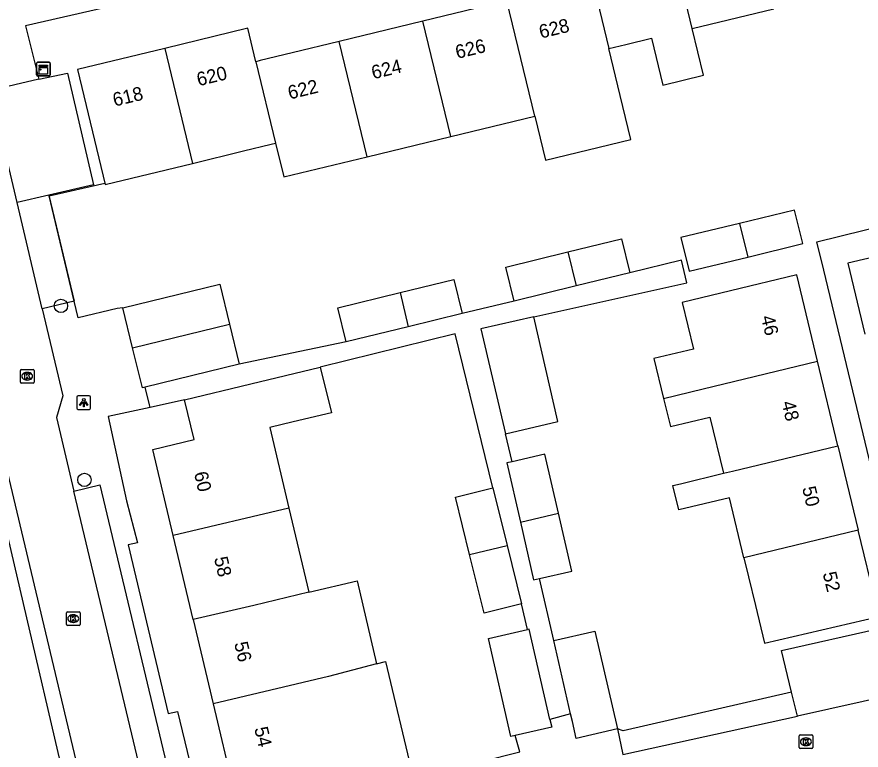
# Model space of a CAD drawing. Extents: x 157793 to 159380, y 380882 to 382313.
# Drawn here: x 158677.9 to 158739.8, y 381239.4 to 381293.1 of the extents above; entities that cross this region are included whole.
import ezdxf

# ---------------------------------------------------------------- set-up
doc = ezdxf.new("R2010")
doc.units = 0
for name, color, linetype in [('IMGEO_Boom', 7, 'Continuous'), ('IMGEO_Kast', 7, 'Continuous'), ('IMGEO_Kolk', 7, 'Continuous'), ('IMGEO_Lichtpunt', 7, 'Continuous'), ('IMGEO_Muur', 7, 'Continuous'), ('IMGEO_Pand', 7, 'Continuous'), ('IMGEO_Pand_nummerreeks', 7, 'Continuous'), ('IMGEO_Parkeervlak_open', 7, 'Continuous'), ('IMGEO_Rijbaan_lokaal_open', 7, 'Continuous'), ('IMGEO_Voetpad_open', 7, 'Continuous')]:
    doc.layers.add(name, color=color, linetype=linetype)

msp = doc.modelspace()

# ---------------------------------------------------------------- linework, layer by layer
at = {"layer": 'IMGEO_Boom'}
for centre in [(158681.152, 381271.934), (158682.868, 381259.192)]:
    msp.add_circle(centre, 0.489, dxfattribs=at)
at = {"layer": 'IMGEO_Kast'}
for p, q in [((158679.364, 381288.85), (158679.364, 381289.691)), ((158679.364, 381289.691), (158679.364, 381288.85)), ((158679.439, 381289.775), (158680.28, 381289.775)), ((158680.28, 381289.775), (158679.439, 381289.775)), ((158680.364, 381289.7), (158680.364, 381288.859)), ((158680.364, 381288.859), (158680.364, 381289.7)), ((158680.289, 381288.775), (158679.448, 381288.775)), ((158679.448, 381288.775), (158680.289, 381288.775))]:
    msp.add_line(p, q, dxfattribs=at)
for points in [[(158679.559, 381289.565), (158680.159, 381289.565), (158680.159, 381289.48), (158679.559, 381289.48), (158679.559, 381289.565)], [(158679.559, 381289.39), (158680.159, 381289.39), (158680.159, 381288.901), (158679.559, 381288.901), (158679.559, 381289.39)]]:
    msp.add_lwpolyline(points, dxfattribs=at)
msp.add_circle((158679.643, 381289.239), 0.0377, dxfattribs=at)
for centre, start, end in [((158679.442, 381289.697), 92.4484, 184.28452), ((158679.442, 381289.697), 92.4484, 184.28452), ((158680.286, 381289.697), 2.4484, 94.28452), ((158680.286, 381289.697), 2.4484, 94.28452), ((158679.442, 381288.853), 182.4484, 274.28452), ((158679.442, 381288.853), 182.4484, 274.28452), ((158680.286, 381288.853), 272.4484, 4.28452), ((158680.286, 381288.853), 272.4484, 4.28452)]:
    msp.add_arc(centre, 0.0779, start, end, dxfattribs=at)
at = {"layer": 'IMGEO_Kolk'}
for p, q in [((158678.175, 381266.353), (158678.175, 381267.205)), ((158678.25, 381267.279), (158679.102, 381267.279)), ((158678.663, 381267.059), (158678.688, 381267.059)), ((158679.176, 381267.205), (158679.176, 381266.353)), ((158679.102, 381266.279), (158678.25, 381266.279)), ((158678.686, 381266.499), (158678.661, 381266.499)), ((158681.552, 381248.602), (158681.552, 381249.454)), ((158681.627, 381249.528), (158682.479, 381249.528)), ((158682.553, 381249.454), (158682.553, 381248.602)), ((158682.063, 381248.748), (158682.038, 381248.748)), ((158682.04, 381249.308), (158682.065, 381249.308)), ((158682.479, 381248.528), (158681.627, 381248.528)), ((158735.235, 381239.581), (158735.235, 381240.433)), ((158735.31, 381240.507), (158736.162, 381240.507)), ((158735.723, 381240.287), (158735.748, 381240.287)), ((158736.236, 381240.433), (158736.236, 381239.581)), ((158736.162, 381239.507), (158735.31, 381239.507)), ((158735.746, 381239.727), (158735.721, 381239.727))]:
    msp.add_line(p, q, dxfattribs=at)
for points in [[(158678.175, 381266.353), (158678.175, 381267.205)], [(158678.25, 381267.279), (158679.102, 381267.279)], [(158678.496, 381266.979), (158678.619, 381266.979), (158678.619, 381266.828), (158678.749, 381266.979), (158678.913, 381266.979), (158678.767, 381266.828), (158678.92, 381266.579), (158678.768, 381266.579), (158678.683, 381266.743), (158678.619, 381266.676), (158678.619, 381266.579), (158678.496, 381266.579), (158678.496, 381266.979)], [(158679.176, 381267.205), (158679.176, 381266.353)], [(158679.102, 381266.279), (158678.25, 381266.279)], [(158681.552, 381248.602), (158681.552, 381249.454)], [(158681.627, 381249.528), (158682.479, 381249.528)], [(158682.553, 381249.454), (158682.553, 381248.602)], [(158681.873, 381249.228), (158681.996, 381249.228), (158681.996, 381249.077), (158682.126, 381249.228), (158682.29, 381249.228), (158682.144, 381249.077), (158682.297, 381248.828), (158682.145, 381248.828), (158682.06, 381248.992), (158681.996, 381248.925), (158681.996, 381248.828), (158681.873, 381248.828), (158681.873, 381249.228)], [(158682.479, 381248.528), (158681.627, 381248.528)], [(158735.235, 381239.581), (158735.235, 381240.433)], [(158735.31, 381240.507), (158736.162, 381240.507)], [(158735.556, 381240.207), (158735.679, 381240.207), (158735.679, 381240.056), (158735.809, 381240.207), (158735.973, 381240.207), (158735.827, 381240.056), (158735.98, 381239.807), (158735.828, 381239.807), (158735.743, 381239.971), (158735.679, 381239.904), (158735.679, 381239.807), (158735.556, 381239.807), (158735.556, 381240.207)], [(158736.236, 381240.433), (158736.236, 381239.581)], [(158736.162, 381239.507), (158735.31, 381239.507)]]:
    msp.add_lwpolyline(points, dxfattribs=at)
for centre, start, end in [((158678.252, 381267.203), 91.55205, 178.44795), ((158678.252, 381267.203), 91.55205, 178.44795), ((158679.1, 381267.203), 1.55205, 88.44795), ((158679.1, 381267.203), 1.55205, 88.44795), ((158678.252, 381266.355), 181.55205, 268.44795), ((158678.252, 381266.355), 181.55205, 268.44795), ((158679.1, 381266.355), 271.55205, 358.44795), ((158679.1, 381266.355), 271.55205, 358.44795), ((158681.629, 381249.452), 91.55205, 178.44795), ((158681.629, 381249.452), 91.55205, 178.44795), ((158682.477, 381249.452), 1.55205, 88.44795), ((158682.477, 381249.452), 1.55205, 88.44795), ((158681.629, 381248.604), 181.55205, 268.44795), ((158681.629, 381248.604), 181.55205, 268.44795), ((158682.477, 381248.604), 271.55205, 358.44795), ((158682.477, 381248.604), 271.55205, 358.44795), ((158735.312, 381240.431), 91.55205, 178.44795), ((158735.312, 381240.431), 91.55205, 178.44795), ((158736.16, 381240.431), 1.55205, 88.44795), ((158736.16, 381240.431), 1.55205, 88.44795), ((158735.312, 381239.583), 181.55205, 268.44795), ((158735.312, 381239.583), 181.55205, 268.44795), ((158736.16, 381239.583), 271.55205, 358.44795), ((158736.16, 381239.583), 271.55205, 358.44795)]:
    msp.add_arc(centre, 0.0765, start, end, dxfattribs=at)
for centre, major_axis, ratio, start_param, end_param in [((158678.662, 381266.779), (-0.387, 0.002), 0.722429, 4.712389, 7.853982), ((158678.687, 381266.779), (-0.39, 0.002), 0.717154, 1.570796, 4.712389), ((158682.039, 381249.028), (-0.387, 0.002), 0.722429, 4.712389, 7.853982), ((158682.064, 381249.028), (-0.39, 0.002), 0.717154, 1.570796, 4.712389), ((158735.722, 381240.007), (-0.387, 0.002), 0.722429, 4.712389, 7.853982), ((158735.747, 381240.007), (-0.39, 0.002), 0.717154, 1.570796, 4.712389)]:
    msp.add_ellipse(centre, major_axis=major_axis, ratio=ratio, start_param=start_param, end_param=end_param, dxfattribs=at)
at = {"layer": 'IMGEO_Lichtpunt'}
for p, q in [((158682.319, 381265.258), (158682.319, 381264.451)), ((158682.319, 381265.258), (158682.319, 381264.451)), ((158683.221, 381265.353), (158682.413, 381265.353)), ((158683.221, 381265.353), (158682.413, 381265.353)), ((158683.315, 381264.451), (158683.315, 381265.258)), ((158683.315, 381264.451), (158683.315, 381265.258)), ((158682.413, 381264.357), (158683.221, 381264.357)), ((158682.413, 381264.357), (158683.221, 381264.357))]:
    msp.add_line(p, q, dxfattribs=at)
for points in [[(158682.693, 381264.922), (158682.732, 381264.894), (158682.544, 381264.632), (158682.506, 381264.659), (158682.693, 381264.922)], [(158682.795, 381264.874), (158682.842, 381264.874), (158682.842, 381264.552), (158682.795, 381264.552), (158682.795, 381264.874)], [(158682.905, 381264.894), (158682.943, 381264.921), (158683.13, 381264.659), (158683.091, 381264.631), (158682.905, 381264.894)]]:
    msp.add_lwpolyline(points, dxfattribs=at)
msp.add_circle((158682.818, 381265.056), 0.0994, dxfattribs=at)
for centre, start, end in [((158682.413, 381265.258), 90, 180), ((158682.413, 381265.258), 90, 180), ((158683.221, 381265.258), 0, 90), ((158683.221, 381265.258), 0, 90), ((158682.413, 381264.451), 180, 270), ((158682.413, 381264.451), 180, 270), ((158683.221, 381264.451), 270, 0), ((158683.221, 381264.451), 270, 360)]:
    msp.add_arc(centre, 0.0946, start, end, dxfattribs=at)
at = {"layer": 'IMGEO_Muur'}
for points in [[(158685.693, 381271.797), (158685.28, 381271.751), (158682.421, 381271.065), (158682.13, 381272.274), (158680.294, 381279.988), (158684.366, 381280.934)], [(158734.689, 381243.644), (158722.336, 381240.814), (158721.922, 381240.947)]]:
    msp.add_lwpolyline(points, dxfattribs=at)
at = {"layer": 'IMGEO_Pand'}
for points in [[(158727.412, 381292.257), (158725.364, 381300.693)], [(158719.256, 381299.213), (158721.302, 381290.776)], [(158713.829, 381294.28), (158707.672, 381292.787)], [(158715.881, 381285.837), (158713.829, 381294.28)], [(158727.412, 381292.257), (158733.377, 381293.703)], [(158707.672, 381292.787), (158701.526, 381291.298)], [(158709.723, 381284.344), (158707.672, 381292.787)], [(158695.433, 381289.821), (158694.838, 381292.27), (158688.756, 381290.796)], [(158721.302, 381290.776), (158722.54, 381291.076), (158724.421, 381291.532), (158725.251, 381288.108), (158728.242, 381288.833), (158727.412, 381292.257)], [(158701.526, 381291.298), (158698.08, 381290.462), (158695.755, 381289.899), (158695.433, 381289.821)], [(158703.577, 381282.855), (158701.526, 381291.298)], [(158688.756, 381290.796), (158682.352, 381289.244), (158684.393, 381280.824), (158690.796, 381282.375)], [(158688.756, 381290.796), (158690.796, 381282.375)], [(158715.881, 381285.837), (158716.662, 381282.615), (158722.914, 381284.13), (158722.133, 381287.352), (158721.302, 381290.776)], [(158695.433, 381289.821), (158696.883, 381283.85)], [(158709.723, 381284.344), (158715.881, 381285.837)], [(158703.577, 381282.855), (158709.723, 381284.344)], [(158690.796, 381282.375), (158694.536, 381283.281), (158696.56, 381283.772), (158696.883, 381283.85)], [(158696.883, 381283.85), (158697.483, 381281.378), (158703.577, 381282.855)], [(158731.471, 381275.514), (158735.509, 381276.493), (158734.911, 381278.957), (158730.873, 381277.978)], [(158730.873, 381277.978), (158726.58, 381276.937), (158727.178, 381274.473), (158731.471, 381275.514)], [(158730.873, 381277.978), (158731.471, 381275.514)], [(158718.299, 381275.887), (158722.234, 381276.85), (158722.845, 381274.356)], [(158714.364, 381272.28), (158713.754, 381274.774), (158718.299, 381275.887)], [(158718.299, 381275.887), (158718.906, 381273.392)], [(158722.845, 381274.356), (158718.906, 381273.392)], [(158736.592, 381267.881), (158735.066, 381274.216), (158730.207, 381273.038), (158726.665, 381272.179), (158727.491, 381268.771), (158724.604, 381268.075), (158725.306, 381265.161)], [(158685.693, 381271.797), (158692.797, 381273.518), (158693.507, 381270.588)], [(158705.994, 381272.905), (158709.93, 381273.868), (158710.541, 381271.374)], [(158702.06, 381269.298), (158701.45, 381271.792), (158705.994, 381272.905)], [(158705.994, 381272.905), (158706.6, 381270.409)], [(158718.906, 381273.392), (158714.364, 381272.28)], [(158686.404, 381268.865), (158685.693, 381271.797)], [(158710.541, 381271.374), (158706.6, 381270.409)], [(158715.806, 381271.139), (158711.928, 381270.248), (158713.732, 381262.558)], [(158713.732, 381262.558), (158717.569, 381263.458), (158715.806, 381271.139)], [(158686.404, 381268.865), (158693.507, 381270.588)], [(158693.507, 381270.588), (158694.218, 381267.655)], [(158706.6, 381270.409), (158702.06, 381269.298)], [(158687.32, 381265.983), (158687.114, 381265.933), (158686.404, 381268.865)], [(158694.218, 381267.655), (158687.32, 381265.983)], [(158690.213, 381265.047), (158695.073, 381266.225), (158700.155, 381267.457)], [(158700.155, 381267.457), (158700.966, 381264.112), (158698.154, 381263.431), (158696.462, 381263.021), (158697.856, 381257.115)], [(158725.306, 381265.161), (158728.197, 381265.858), (158736.592, 381267.881)], [(158738.083, 381261.695), (158736.592, 381267.881)], [(158689.382, 381255.112), (158687.892, 381261.418), (158690.915, 381262.151), (158690.213, 381265.047)], [(158725.306, 381265.161), (158725.803, 381263.097), (158728.697, 381263.795), (158729.696, 381259.674)], [(158729.696, 381259.674), (158730.368, 381259.836), (158738.083, 381261.695)], [(158738.083, 381261.695), (158739.573, 381255.508)], [(158714.21, 381260.522), (158713.829, 381260.435), (158714.821, 381256.09)], [(158717.602, 381256.76), (158716.618, 381261.072), (158714.21, 381260.522)], [(158731.195, 381253.489), (158730.13, 381257.885), (158726.42, 381256.99), (158725.989, 381258.781), (158726.536, 381258.912), (158729.696, 381259.674)], [(158711.093, 381253.737), (158710.055, 381257.933), (158712.793, 381258.61)], [(158712.793, 381258.61), (158713.838, 381254.385)], [(158697.856, 381257.115), (158689.382, 381255.112)], [(158697.856, 381257.115), (158699.311, 381250.954)], [(158714.821, 381256.09), (158717.602, 381256.76)], [(158716.22, 381251.964), (158718.575, 381252.502), (158717.602, 381256.76)], [(158714.821, 381256.09), (158715.786, 381251.865), (158716.22, 381251.964)], [(158690.838, 381248.952), (158690.59, 381250), (158689.382, 381255.112)], [(158731.195, 381253.489), (158731.531, 381252.101), (158732.04, 381250), (158732.708, 381247.241), (158741.099, 381249.175), (158740.9, 381250), (158739.573, 381255.508)], [(158739.573, 381255.508), (158731.195, 381253.489)], [(158711.093, 381253.737), (158713.838, 381254.385)], [(158713.838, 381254.385), (158714.898, 381250.1)], [(158714.898, 381250.1), (158712.16, 381249.423), (158711.093, 381253.737)], [(158699.311, 381250.954), (158702.847, 381251.789), (158704.28, 381245.714)], [(158699.311, 381250.954), (158695.272, 381250), (158690.838, 381248.952)], [(158690.838, 381248.952), (158692.294, 381242.79)], [(158714.429, 381240.467), (158714.125, 381240.397), (158712.474, 381247.563), (158715.331, 381248.221)], [(158716.984, 381241.647), (158715.462, 381248.251), (158715.331, 381248.221)], [(158717.258, 381247.418), (158720.27, 381248.112), (158721.922, 381240.947)], [(158718.495, 381242.051), (158717.258, 381247.418)], [(158704.28, 381245.714), (158700.764, 381244.795), (158692.294, 381242.79)], [(158704.28, 381245.714), (158704.936, 381245.886), (158706.909, 381237.578), (158706.293, 381237.405)], [(158692.294, 381242.79), (158693.783, 381236.487), (158699.311, 381237.762), (158699.461, 381237.143), (158705.979, 381238.724), (158706.016, 381238.567)], [(158721.922, 381240.947), (158718.91, 381240.252), (158718.622, 381241.499), (158718.495, 381242.051)], [(158716.984, 381241.647), (158717.113, 381241.086), (158714.429, 381240.467)]]:
    msp.add_lwpolyline(points, dxfattribs=at)
at = {"layer": 'IMGEO_Parkeervlak_open'}
for points in [[(158679.54, 381288.53), (158681.623, 381288.982), (158683.528, 381280.8), (158680.262, 381280.042)], [(158680.262, 381280.042), (158677.936, 381279.502)], [(158680.262, 381280.042), (158682.13, 381272.274)], [(158734.689, 381243.644), (158733.939, 381246.694), (158741.101, 381248.308)]]:
    msp.add_lwpolyline(points, dxfattribs=at)
at = {"layer": 'IMGEO_Rijbaan_lokaal_open'}
for points in [[(158671.453, 381288.156), (158676.756, 381265.295), (158676.268, 381263.721), (158683.168, 381234.722)], [(158677.936, 381279.502), (158675.996, 381287.714)], [(158679.773, 381271.727), (158677.936, 381279.502)], [(158679.773, 381271.727), (158681.282, 381265.339), (158680.813, 381263.748), (158682.096, 381258.371)], [(158687.494, 381235.752), (158682.096, 381258.371)], [(158742.237, 381243.463), (158735.119, 381241.895)], [(158722.329, 381239.078), (158735.119, 381241.895)]]:
    msp.add_lwpolyline(points, dxfattribs=at)
msp.add_arc((158680.015, 381293.068), 5.006, 104.85682, 192.55267, dxfattribs=at)
at = {"layer": 'IMGEO_Voetpad_open'}
for points in [[(158745.268, 381304.094), (158744.131, 381308.881), (158714.509, 381301.828), (158709.669, 381300.675), (158702.264, 381298.912), (158696.818, 381297.616), (158693.859, 381296.911), (158694.082, 381296.018), (158678.547, 381292.443), (158679.178, 381289.904), (158679.54, 381288.53)], [(158679.54, 381288.53), (158675.996, 381287.714)], [(158654.705, 381231.068), (158666.978, 381233.931), (158674.495, 381235.697), (158681.372, 381237.445), (158675.438, 381262.839), (158674.305, 381262.524), (158668.346, 381287.373)], [(158741.101, 381248.308), (158742.919, 381248.72), (158743.498, 381248.851), (158743.252, 381250.035), (158742.956, 381249.954), (158737.038, 381274.547), (158736.537, 381276.628), (158743.463, 381278.339)], [(158747.573, 381277.117), (158738.815, 381275.074), (158740.047, 381269.872)], [(158715.806, 381271.139), (158727.019, 381273.629), (158726.619, 381275.28), (158722.845, 381274.356)], [(158682.13, 381272.274), (158679.773, 381271.727)], [(158685.693, 381271.797), (158685.28, 381271.751), (158682.421, 381271.065), (158682.13, 381272.274)], [(158714.364, 381272.28), (158710.541, 381271.374)], [(158712.793, 381258.61), (158710.034, 381269.876), (158700.155, 381267.457)], [(158702.06, 381269.298), (158694.218, 381267.655)], [(158687.682, 381264.494), (158687.64, 381264.688), (158687.32, 381265.983)], [(158690.213, 381265.047), (158687.682, 381264.494)], [(158687.682, 381264.494), (158684.615, 381263.823), (158685.961, 381257.668), (158686.759, 381254.591), (158686.066, 381254.424), (158689.012, 381242.067), (158689.692, 381242.223), (158691.443, 381234.953)], [(158714.21, 381260.522), (158713.732, 381262.558)], [(158682.096, 381258.371), (158684.01, 381258.829), (158689.405, 381236.211), (158687.494, 381235.752)], [(158717.258, 381247.418), (158716.22, 381251.964)], [(158715.331, 381248.221), (158714.898, 381250.1)], [(158734.689, 381243.644), (158722.336, 381240.814), (158721.922, 381240.947)], [(158735.119, 381241.895), (158734.689, 381243.644)], [(158718.495, 381242.051), (158716.984, 381241.647)], [(158721.922, 381240.947), (158722.329, 381239.078)], [(158706.293, 381237.405), (158706.354, 381237.15), (158714.777, 381239.269), (158714.429, 381240.467)]]:
    msp.add_lwpolyline(points, dxfattribs=at)

# ---------------------------------------------------------------- texts
at = {"layer": 'IMGEO_Pand_nummerreeks'}
for s, rotation, p in [('628', 13.62494, (158716.315, 381291.508)), ('626', 13.62449, (158710.184, 381290.021)), ('624', 13.62448, (158704.032, 381288.53)), ('620', 13.61921, (158691.233, 381288.021)), ('622', 13.62494, (158697.91, 381287.046)), ('618', 13.62188, (158685.08, 381286.529)), ('46', 283.54451, (158732.438, 381271.121)), ('48', 283.54451, (158733.947, 381264.857)), ('60', 283.29469, (158690.891, 381259.683)), ('50', 283.54451, (158735.455, 381258.597)), ('58', 283.29469, (158692.363, 381253.45)), ('52', 283.54583, (158736.962, 381252.343)), ('56', 283.29241, (158693.837, 381247.22)), ('54', 283.29241, (158695.31, 381240.987))]:
    msp.add_text(s, height=1, rotation=rotation, dxfattribs=at).set_placement(p)

doc.saveas('drawing.dxf')
